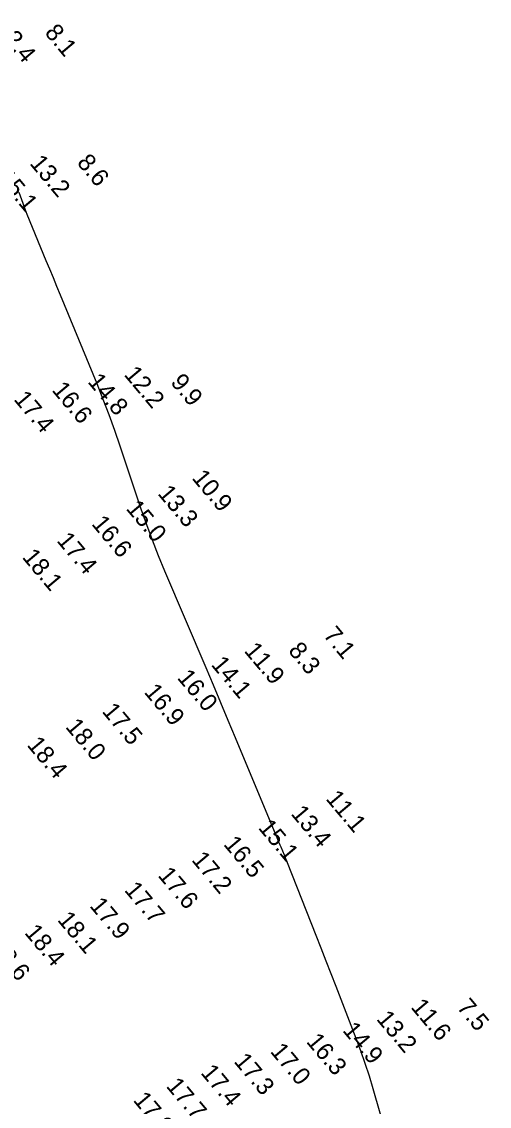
# Model space of a CAD drawing. Extents: x 988130 to 1132882, y 654656 to 841453.
# Drawn here: x 1110491.6 to 1110625.2, y 679737.8 to 680047.1 of the extents above; entities that cross this region are included whole.
import ezdxf

# ---------------------------------------------------------------- set-up
doc = ezdxf.new("R2010")
doc.units = 0
doc.layers.add('V-TOPO-MAJR', color=7, linetype='Continuous')
doc.layers.add('V-TOPO-SOUN', color=7, linetype='Continuous')

msp = doc.modelspace()

# ---------------------------------------------------------------- linework, layer by layer
at = {"layer": 'V-TOPO-MAJR'}
msp.add_lwpolyline([(1110490.85, 679998.55), (1110491.94, 679995.37), (1110492.22, 679994.58), (1110492.51, 679993.79), (1110492.81, 679993), (1110493.13, 679992.22), (1110498.57, 679979.08), (1110499.59, 679976.63), (1110500.6, 679974.18), (1110501.61, 679971.73), (1110502.62, 679969.28), (1110513.06, 679943.92), (1110514.82, 679939.53), (1110516.52, 679935.11), (1110518.13, 679930.67), (1110519.68, 679926.2), (1110525.71, 679908.25), (1110527.26, 679903.78), (1110528.9, 679899.35), (1110530.63, 679894.94), (1110532.44, 679890.57), (1110544.18, 679862.97), (1110546.3, 679857.98), (1110548.42, 679852.98), (1110550.52, 679847.97), (1110552.61, 679842.96), (1110564.66, 679814), (1110564.9, 679813.45), (1110565.13, 679812.89), (1110565.36, 679812.34), (1110565.6, 679811.79), (1110566.55, 679809.58), (1110566.78, 679809.03), (1110567.01, 679808.47), (1110567.24, 679807.92), (1110567.46, 679807.36), (1110575.65, 679786.61), (1110577.08, 679782.97), (1110578.51, 679779.34), (1110579.93, 679775.7), (1110581.35, 679772.06), (1110587.08, 679757.29), (1110588.41, 679753.74), (1110589.66, 679750.16), (1110590.83, 679746.55), (1110591.91, 679742.91), (1110597.67, 679722.74)], dxfattribs=at)

# ---------------------------------------------------------------- texts
at = {"layer": 'V-TOPO-SOUN'}
for s, p in [('12.4 ', (1110483.93, 680044.95)), ('8.1', (1110498.02, 680043.91)), ('8.6', (1110507.22, 680006.84)), ('13.2 ', (1110493.74, 680006.65)), ('15.1 ', (1110484.5, 680002.5)), ('12.2 ', (1110520.66, 679946.43)), ('16.6 ', (1110500.07, 679942.01)), ('14.8 ', (1110510.3, 679944.37)), ('9.9', (1110533.94, 679944.19)), ('17.4 ', (1110489.19, 679939.38)), ('10.9 ', (1110540.05, 679916.91)), ('13.3 ', (1110530.27, 679912.5)), ('15.0 ', (1110521.23, 679908.22)), ('16.6 ', (1110511.4, 679903.83)), ('17.4 ', (1110501.46, 679899.05)), ('18.1 ', (1110491.59, 679894.35)), ('7.1', (1110577.55, 679872.09)), ('11.9 ', (1110554.95, 679867.64)), ('8.3', (1110567.55, 679867.66)), ('14.1 ', (1110545.53, 679863.7)), ('16.0 ', (1110535.83, 679859.95)), ('16.9 ', (1110526.39, 679855.87)), ('17.5 ', (1110514.38, 679850.37)), ('18.0 ', (1110503.94, 679845.95)), ('18.4 ', (1110492.96, 679840.78)), ('11.1 ', (1110578.26, 679825.46)), ('13.4 ', (1110568.3, 679821.18)), ('15.1 ', (1110558.97, 679817.18)), ('16.5 ', (1110549.07, 679812.46)), ('17.2 ', (1110539.95, 679808)), ('17.6 ', (1110530.32, 679803.58)), ('17.7 ', (1110520.76, 679799.4)), ('17.9 ', (1110510.85, 679794.91)), ('18.1 ', (1110501.64, 679790.9)), ('18.4 ', (1110492.24, 679787.25)), ('18.6 ', (1110482.3, 679783.1)), ('11.6 ', (1110602.53, 679766.03)), ('7.5', (1110615.7, 679765.95)), ('13.2 ', (1110592.72, 679762.63)), ('14.9 ', (1110583.07, 679759.38)), ('16.3 ', (1110572.69, 679756.18)), ('17.0 ', (1110562.41, 679753.38)), ('17.3 ', (1110552.03, 679750.52)), ('17.4 ', (1110542.56, 679747.29)), ('17.7 ', (1110532.68, 679743.49)), ('17.6 ', (1110523.28, 679739.48))]:
    msp.add_text(s, height=5, rotation=310, dxfattribs=at).set_placement(p)

doc.saveas('drawing.dxf')
